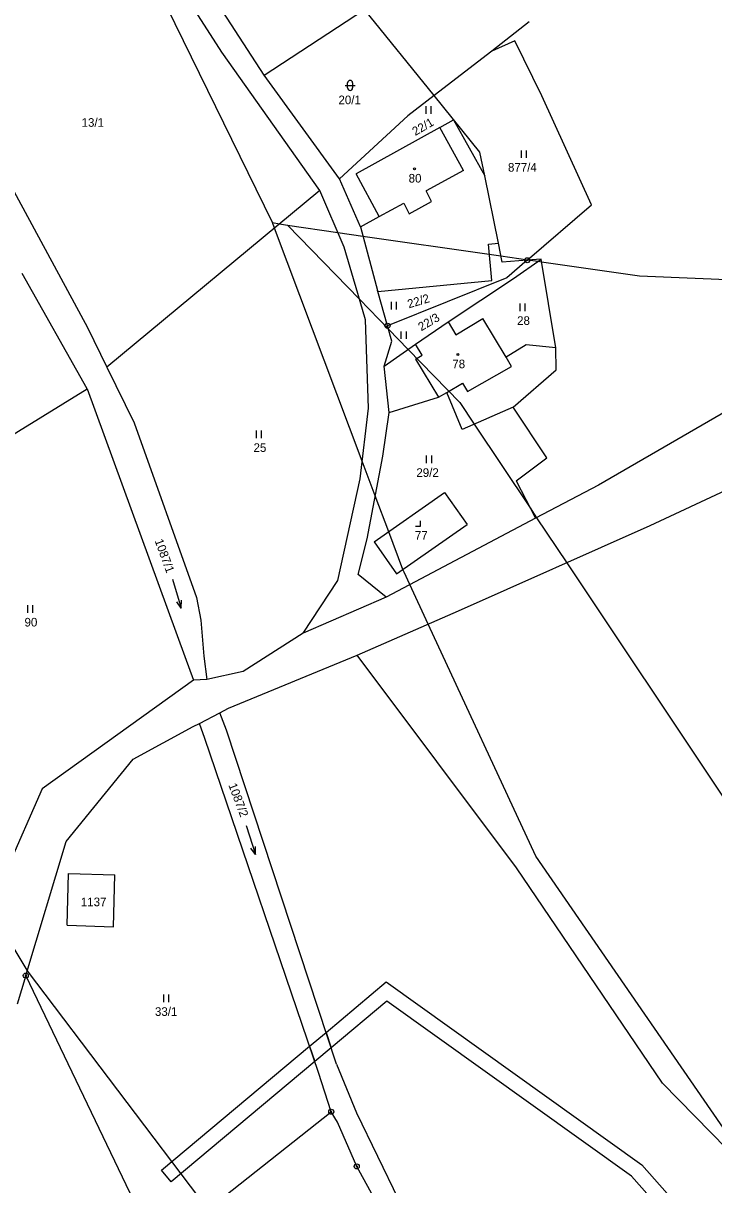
# Model space of a CAD drawing. Extents: x -547623 to -538651, y -1096714 to -1086522.
# Drawn here: x -539880.7 to -539744.3, y -1092456.3 to -1092227.2 of the extents above; entities that cross this region are included whole.
import ezdxf

# ---------------------------------------------------------------- set-up
doc = ezdxf.new("R2010")
doc.units = 0
for name, color, linetype in [('podzemní_provozovana', 7, 'Continuous'), ('Vrstva 1', 7, 'Continuous'), ('Vrstva 25', 7, 'Continuous'), ('Vrstva 30', 7, 'Continuous'), ('Vrstva 33', 7, 'Continuous'), ('Vrstva 52', 7, 'Continuous'), ('Vrstva 83', 7, 'Continuous'), ('Vrstva 86', 7, 'Continuous'), ('Vrstva 90', 7, 'Continuous'), ('Vrstva 92', 7, 'Continuous')]:
    doc.layers.add(name, color=color, linetype=linetype)

msp = doc.modelspace()

# ---------------------------------------------------------------- linework, layer by layer
at = {"layer": 'Vrstva 1'}
for points in [[(-539833.12, -1092237.38), (-539847.87, -1092214.65)], [(-539841.45, -1092232.84), (-539848.45, -1092221.97)], [(-539833.12, -1092237.38), (-539813.33, -1092224.44)], [(-539799.56, -1092241.44), (-539813.33, -1092224.44)], [(-539780.81, -1092226.91), (-539788.2, -1092232.64)], [(-539783.62, -1092230.62), (-539788.2, -1092232.64)], [(-539778.28, -1092241.46), (-539783.62, -1092230.62)], [(-539822.16, -1092260.19), (-539841.45, -1092232.84)], [(-539788.2, -1092232.64), (-539799.56, -1092241.44)], [(-539818.26, -1092257.84), (-539833.12, -1092237.38)], [(-539799.56, -1092241.44), (-539804.73, -1092245.44)], [(-539790.53, -1092252.58), (-539799.56, -1092241.44)], [(-539768.52, -1092263), (-539778.28, -1092241.46)], [(-539818.26, -1092257.84), (-539804.73, -1092245.44)], [(-539889.59, -1092247.38), (-539867.99, -1092287.21)], [(-539798.46, -1092247.72), (-539814.95, -1092256.88)], [(-539798.46, -1092247.72), (-539795.72, -1092246.2)], [(-539795.72, -1092246.2), (-539789.58, -1092257.25)], [(-539789.58, -1092257.25), (-539790.53, -1092252.58)], [(-539810.42, -1092265.31), (-539814.95, -1092256.88)], [(-539786.87, -1092270.58), (-539789.58, -1092257.25)], [(-539814.09, -1092267.32), (-539818.26, -1092257.84)], [(-539822.16, -1092260.19), (-539864.18, -1092295)], [(-539817.33, -1092271.35), (-539822.16, -1092260.19)], [(-539781.2, -1092273.93), (-539768.52, -1092263)], [(-539814.09, -1092267.32), (-539810.42, -1092265.31)], [(-539814.09, -1092267.32), (-539810.75, -1092279.91)], [(-539814.64, -1092280.49), (-539817.33, -1092271.35)], [(-539788.86, -1092270.77), (-539786.87, -1092270.58)], [(-539788.17, -1092277.94), (-539788.86, -1092270.77)], [(-539786.12, -1092274.27), (-539786.87, -1092270.58)], [(-539781.2, -1092273.93), (-539786.12, -1092274.27)], [(-539781.2, -1092273.93), (-539785.2, -1092277.39)], [(-539783.89, -1092277.53), (-539778.44, -1092273.74)], [(-539778.44, -1092273.74), (-539781.2, -1092273.93)], [(-539775.53, -1092291.19), (-539778.44, -1092273.74)], [(-539868.1, -1092299.32), (-539880.92, -1092276.53)], [(-539810.69, -1092280.11), (-539788.17, -1092277.94)], [(-539785.2, -1092277.39), (-539808.77, -1092286.85)], [(-539796.79, -1092286.05), (-539783.89, -1092277.53)], [(-539813.11, -1092285.7), (-539814.64, -1092280.49)], [(-539810.69, -1092280.11), (-539810.75, -1092279.91)], [(-539808.77, -1092286.85), (-539810.69, -1092280.11)], [(-539867.99, -1092287.21), (-539864.18, -1092295)], [(-539812.52, -1092303.12), (-539813.11, -1092285.7)], [(-539807.91, -1092289.86), (-539808.77, -1092286.85)], [(-539803.22, -1092290.5), (-539796.79, -1092286.05)], [(-539796.79, -1092286.05), (-539795.25, -1092288.63)], [(-539795.25, -1092288.63), (-539789.94, -1092285.43)], [(-539785.37, -1092293.06), (-539789.94, -1092285.43)], [(-539809.41, -1092294.79), (-539807.91, -1092289.86)], [(-539809.41, -1092294.79), (-539803.22, -1092290.5)], [(-539781.42, -1092290.61), (-539785.37, -1092293.06)], [(-539775.53, -1092291.19), (-539781.42, -1092290.61)], [(-539775.48, -1092295.52), (-539775.53, -1092291.19)], [(-539864.18, -1092295), (-539858.78, -1092306.03)], [(-539808.45, -1092303.94), (-539809.41, -1092294.79)], [(-539783.98, -1092302.92), (-539775.48, -1092295.52)], [(-539728.69, -1092296.1), (-539767.14, -1092318.29)], [(-539912.76, -1092326.81), (-539868.1, -1092299.32)], [(-539868.1, -1092299.32), (-539848.77, -1092352.08)], [(-539808.45, -1092303.94), (-539798.69, -1092300.96)], [(-539798.69, -1092300.96), (-539797.08, -1092300.02)], [(-539794.04, -1092307.34), (-539797.08, -1092300.02)], [(-539814.19, -1092317.02), (-539812.52, -1092303.12)], [(-539783.98, -1092302.92), (-539794.04, -1092307.34)], [(-539777.31, -1092312.89), (-539783.98, -1092302.92)], [(-539809.7, -1092312.6), (-539808.45, -1092303.94)], [(-539858.78, -1092306.03), (-539846.5, -1092340.49)], [(-539812.79, -1092328.9), (-539809.7, -1092312.6)], [(-539783.37, -1092317.44), (-539777.31, -1092312.89)], [(-539818.61, -1092337.1), (-539814.19, -1092317.02)], [(-539783.37, -1092317.44), (-539779.56, -1092324.84)], [(-539767.14, -1092318.29), (-539779.56, -1092324.84)], [(-539756.93, -1092326.29), (-539741.01, -1092318.81)], [(-539811.41, -1092329.51), (-539797.49, -1092319.76)], [(-539797.49, -1092319.76), (-539793.07, -1092326.06)], [(-539779.56, -1092324.84), (-539809.03, -1092340.37)], [(-539807, -1092335.82), (-539793.07, -1092326.06)], [(-539794.74, -1092343.08), (-539756.93, -1092326.29)], [(-539814.58, -1092335.92), (-539812.79, -1092328.9)], [(-539811.41, -1092329.51), (-539807, -1092335.82)], [(-539825.43, -1092347.49), (-539818.61, -1092337.1)], [(-539809.03, -1092340.37), (-539814.58, -1092335.92)], [(-539846.5, -1092340.49), (-539845.62, -1092344.97)], [(-539809.03, -1092340.37), (-539825.43, -1092347.49)], [(-539814.77, -1092351.84), (-539794.74, -1092343.08)], [(-539845.62, -1092344.97), (-539845.05, -1092352.02)], [(-539825.43, -1092347.49), (-539837.26, -1092355.1)], [(-539848.77, -1092352.08), (-539847.05, -1092356.79)], [(-539845.05, -1092352.02), (-539844.43, -1092356.64)], [(-539840.14, -1092362.32), (-539814.77, -1092351.84)], [(-539783.29, -1092393.79), (-539814.77, -1092351.84)], [(-539837.26, -1092355.1), (-539844.43, -1092356.64)], [(-539847.05, -1092356.79), (-539876.94, -1092378.2)], [(-539844.43, -1092356.64), (-539847.05, -1092356.79)], [(-539841.88, -1092363.22), (-539840.14, -1092362.32)], [(-539847.14, -1092365.93), (-539845.92, -1092365.3)], [(-539845.92, -1092365.3), (-539841.88, -1092363.22)], [(-539844.87, -1092368.3), (-539845.92, -1092365.3)], [(-539840.55, -1092366.66), (-539841.88, -1092363.22)], [(-539859, -1092372.36), (-539847.14, -1092365.93)], [(-539818.85, -1092432.53), (-539840.55, -1092366.66)], [(-539822.39, -1092434.21), (-539844.87, -1092368.3)], [(-539872.19, -1092388.6), (-539859, -1092372.36)], [(-539876.94, -1092378.2), (-539884, -1092394.24)], [(-539880.19, -1092415.07), (-539872.19, -1092388.6)], [(-539872.04, -1092405.12), (-539871.74, -1092394.9)], [(-539871.74, -1092394.9), (-539862.58, -1092395.22)], [(-539754.49, -1092436.3), (-539783.29, -1092393.79)], [(-539862.88, -1092405.44), (-539862.58, -1092395.22)], [(-539872.04, -1092405.12), (-539862.88, -1092405.44)], [(-539880.19, -1092415.07), (-539881.89, -1092420.7)], [(-539854.24, -1092469.12), (-539880.19, -1092415.07)], [(-539818.85, -1092432.53), (-539814.87, -1092442.16)], [(-539819.88, -1092441.94), (-539822.39, -1092434.21)], [(-539703.52, -1092488.28), (-539754.49, -1092436.3)], [(-539854.24, -1092469.12), (-539819.88, -1092441.94)], [(-539818.65, -1092443.99), (-539819.88, -1092441.94)], [(-539814.87, -1092442.16), (-539806.58, -1092459.23)], [(-539814.84, -1092452.73), (-539818.65, -1092443.99)], [(-539810.06, -1092461.37), (-539814.84, -1092452.73)]]:
    msp.add_lwpolyline(points, dxfattribs=at)
at = {"layer": 'Vrstva 25'}
for p, q in [((-539816.65, -1092239.93), (-539816.65, -1092238.93)), ((-539815.65, -1092238.93), (-539815.65, -1092239.93)), ((-539817.15, -1092239.43), (-539815.15, -1092239.43)), ((-539801.15, -1092245.01), (-539801.15, -1092243.51)), ((-539800.15, -1092245.01), (-539800.15, -1092243.51)), ((-539782.3, -1092253.74), (-539782.3, -1092252.24)), ((-539781.3, -1092253.74), (-539781.3, -1092252.24)), ((-539808, -1092283.66), (-539808, -1092282.16)), ((-539807, -1092283.66), (-539807, -1092282.16)), ((-539782.58, -1092283.98), (-539782.58, -1092282.48)), ((-539781.58, -1092283.98), (-539781.58, -1092282.48)), ((-539806.05, -1092289.46), (-539806.05, -1092287.96)), ((-539805.05, -1092289.46), (-539805.05, -1092287.96)), ((-539834.62, -1092309.04), (-539834.62, -1092307.54)), ((-539833.62, -1092309.04), (-539833.62, -1092307.54)), ((-539801.05, -1092313.97), (-539801.05, -1092312.47)), ((-539800.05, -1092313.97), (-539800.05, -1092312.47)), ((-539879.77, -1092343.49), (-539879.77, -1092341.99)), ((-539878.77, -1092343.49), (-539878.77, -1092341.99)), ((-539852.95, -1092420.32), (-539852.95, -1092418.82)), ((-539851.95, -1092420.32), (-539851.95, -1092418.82))]:
    msp.add_line(p, q, dxfattribs=at)
for points in [[(-539803.26, -1092326.36), (-539802.26, -1092326.36), (-539802.26, -1092325.36)], [(-539851.23, -1092336.86), (-539849.49, -1092342.6), (-539849.45, -1092341.02)], [(-539849.49, -1092342.6), (-539850.4, -1092341.31)], [(-539836.65, -1092385.46), (-539834.83, -1092391.18), (-539834.81, -1092389.6)], [(-539834.83, -1092391.18), (-539835.76, -1092389.9)]]:
    msp.add_lwpolyline(points, dxfattribs=at)
for centre in [(-539803.44, -1092255.89), (-539794.87, -1092292.53)]:
    msp.add_circle(centre, 0.175, dxfattribs=at)
for centre, start, end in [((-539816.15, -1092238.93), 0, 180), ((-539816.15, -1092239.93), 180, 0)]:
    msp.add_arc(centre, 0.5, start, end, dxfattribs=at)
at = {"layer": 'Vrstva 30'}
for points in [[(-539820.91, -1092426.27), (-539809.01, -1092416.33)], [(-539809.01, -1092416.33), (-539758.57, -1092452.41)], [(-539808.87, -1092420.12), (-539819.9, -1092429.34)], [(-539760.59, -1092454.66), (-539808.87, -1092420.12)], [(-539824.17, -1092429), (-539820.91, -1092426.27)], [(-539819.9, -1092429.34), (-539820.91, -1092426.27)], [(-539820.91, -1092426.27), (-539819.9, -1092429.34)], [(-539853.42, -1092453.44), (-539824.17, -1092429)], [(-539824.17, -1092429), (-539823.13, -1092432.04)], [(-539823.13, -1092432.04), (-539824.17, -1092429)], [(-539819.9, -1092429.34), (-539823.13, -1092432.04)], [(-539823.13, -1092432.04), (-539851.5, -1092455.74)], [(-539758.57, -1092452.41), (-539725.5, -1092489.77)], [(-539851.5, -1092455.74), (-539853.42, -1092453.44)], [(-539727.75, -1092491.76), (-539760.59, -1092454.66)]]:
    msp.add_lwpolyline(points, dxfattribs=at)
at = {"layer": 'Vrstva 33'}
for points in [[(-539793.78, -1092256.2), (-539798.46, -1092247.72)], [(-539793.78, -1092256.2), (-539801.11, -1092260.21)], [(-539800.1, -1092262.34), (-539801.11, -1092260.21)], [(-539810.42, -1092265.31), (-539805.56, -1092262.65)], [(-539805.56, -1092262.65), (-539804.47, -1092264.76)], [(-539804.47, -1092264.76), (-539800.1, -1092262.34)], [(-539801.93, -1092292.64), (-539803.22, -1092290.5)], [(-539803.22, -1092293.42), (-539801.93, -1092292.64)], [(-539803.22, -1092293.42), (-539798.69, -1092300.96)], [(-539784.28, -1092294.9), (-539785.37, -1092293.06)], [(-539792.99, -1092299.8), (-539784.28, -1092294.9)], [(-539797.08, -1092300.02), (-539793.95, -1092298.17)], [(-539793.95, -1092298.17), (-539792.99, -1092299.8)]]:
    msp.add_lwpolyline(points, dxfattribs=at)
at = {"layer": 'Vrstva 52'}
for points in [[(-539831.5, -1092266.5), (-539852.26, -1092224.05), (-539887.5, -1092152), (-539891.14, -1092140.04), (-539905.19, -1092093.88), (-539908.5, -1092083), (-539908.23, -1092066.8), (-539908.18, -1092063.36), (-539908.1, -1092058.9), (-539907.5, -1092022), (-539909, -1092000.5), (-539909.18, -1092000), (-539912.03, -1091991.9), (-539916.13, -1091980.3), (-539918, -1091975), (-539918, -1091939), (-539927, -1091817.5), (-539926, -1091750), (-539925.89, -1091749.42), (-539921.8, -1091726.73), (-539914.38, -1091685.65), (-539913, -1091678), (-539910.5, -1091683)], [(-539393.5, -1092739.5), (-539423.31, -1092723.02), (-539471.94, -1092696.13), (-539544.5, -1092656), (-539562.24, -1092643.61), (-539564.66, -1092641.92), (-539568.89, -1092638.96), (-539581, -1092630.5), (-539646.83, -1092566.96), (-539681.5, -1092533.5), (-539734.54, -1092456.64), (-539779.5, -1092391.5), (-539800.76, -1092345.71), (-539804.38, -1092337.92), (-539805.5, -1092335.5), (-539805.72, -1092334.92), (-539808.52, -1092327.49), (-539811.18, -1092320.42), (-539813.77, -1092313.55), (-539831.09, -1092267.59), (-539831.5, -1092266.5)], [(-539831.5, -1092266.5), (-539830.07, -1092266.74), (-539828.5, -1092267)], [(-539828.5, -1092267), (-539814.31, -1092281.6), (-539808.58, -1092287.5), (-539804.69, -1092291.52), (-539794.5, -1092302), (-539791.64, -1092306.28), (-539780.63, -1092322.77), (-539779.33, -1092324.72), (-539773.39, -1092333.6), (-539712, -1092425.5), (-539669.5, -1092470.5), (-539605.69, -1092524.44), (-539599.96, -1092529.28), (-539594.12, -1092534.22), (-539579, -1092547), (-539507.44, -1092590.13), (-539503.86, -1092592.29), (-539467, -1092614.5), (-539353.5, -1092671), (-539294, -1092709.5), (-539215.5, -1092777), (-539177.09, -1092812.92)], [(-539828.5, -1092267), (-539818.6, -1092268.43), (-539813.61, -1092269.14), (-539788.67, -1092272.73), (-539786.37, -1092273.06), (-539781.08, -1092273.82), (-539780.62, -1092273.89), (-539778.99, -1092274.12), (-539778.36, -1092274.21), (-539759, -1092277), (-539707.22, -1092279.14), (-539698.5, -1092279.5), (-539693.75, -1092277.89)], [(-539911.5, -1092362), (-539906.38, -1092370.45), (-539898.01, -1092384.26), (-539889.98, -1092397.52), (-539886.91, -1092402.59), (-539880, -1092414), (-539879.9, -1092414.13), (-539844.26, -1092461.23), (-539824.16, -1092487.78), (-539808.2, -1092508.88), (-539754, -1092580.5), (-539709.23, -1092619.45), (-539642.5, -1092677.5), (-539608.53, -1092701.71), (-539605.85, -1092703.62), (-539548.9, -1092744.22), (-539548.5, -1092744.5), (-539431, -1092815)]]:
    msp.add_lwpolyline(points, dxfattribs=at)
at = {"layer": 'Vrstva 83'}
for centre, radius in [((-539781.2, -1092273.93), 0.5), ((-539781.2, -1092273.93), 0.1), ((-539808.77, -1092286.85), 0.5), ((-539808.77, -1092286.85), 0.1), ((-539880.19, -1092415.07), 0.5), ((-539880.19, -1092415.07), 0.1), ((-539819.88, -1092441.94), 0.5), ((-539819.88, -1092441.94), 0.1), ((-539814.84, -1092452.73), 0.5), ((-539814.84, -1092452.73), 0.1)]:
    msp.add_circle(centre, radius, dxfattribs=at)
at = {"layer": 'Vrstva 90'}
for points in [[(-539798.46, -1092247.72), (-539814.95, -1092256.88)], [(-539793.78, -1092256.2), (-539798.46, -1092247.72)], [(-539810.42, -1092265.31), (-539814.95, -1092256.88)], [(-539793.78, -1092256.2), (-539801.11, -1092260.21)], [(-539800.1, -1092262.34), (-539801.11, -1092260.21)], [(-539810.42, -1092265.31), (-539805.56, -1092262.65)], [(-539805.56, -1092262.65), (-539804.47, -1092264.76)], [(-539804.47, -1092264.76), (-539800.1, -1092262.34)], [(-539803.22, -1092290.5), (-539796.79, -1092286.05)], [(-539796.79, -1092286.05), (-539795.25, -1092288.63)], [(-539795.25, -1092288.63), (-539789.94, -1092285.43)], [(-539785.37, -1092293.06), (-539789.94, -1092285.43)], [(-539801.93, -1092292.64), (-539803.22, -1092290.5)], [(-539803.22, -1092293.42), (-539801.93, -1092292.64)], [(-539803.22, -1092293.42), (-539798.69, -1092300.96)], [(-539784.28, -1092294.9), (-539785.37, -1092293.06)], [(-539792.99, -1092299.8), (-539784.28, -1092294.9)], [(-539797.08, -1092300.02), (-539793.95, -1092298.17)], [(-539793.95, -1092298.17), (-539792.99, -1092299.8)], [(-539798.69, -1092300.96), (-539797.08, -1092300.02)]]:
    msp.add_lwpolyline(points, dxfattribs=at)

# ---------------------------------------------------------------- texts
at = {"layer": 'podzemní_provozovana'}
msp.add_text('1087/1', height=1.7, rotation=290.0583, dxfattribs=at).set_placement((-539854.77, -1092329.26))
at = {"layer": 'Vrstva 86'}
for s, p in [('20/1', (-539818.45, -1092243.13)), ('13/1', (-539869.17, -1092247.59)), ('877/4', (-539784.98, -1092256.44)), ('28', (-539783.18, -1092286.68)), ('25', (-539835.22, -1092311.74)), ('29/2', (-539803.07, -1092316.67)), ('90', (-539880.44, -1092346.19)), ('1137', (-539869.32, -1092401.38)), ('33/1', (-539854.69, -1092423.02))]:
    msp.add_text(s, height=1.7, dxfattribs=at).set_placement(p)
for s, rotation, p in [('22/1', 30.1789, (-539803.28, -1092249.41)), ('22/2', 16.5898, (-539804.56, -1092283.42)), ('22/3', 30.6464, (-539802.1, -1092287.96)), ('1087/2', 290.6366, (-539840.22, -1092377.46))]:
    msp.add_text(s, height=1.7, rotation=rotation, dxfattribs=at).set_placement(p)
at = {"layer": 'Vrstva 92'}
for s, p in [('80', (-539804.6, -1092258.59)), ('78', (-539795.97, -1092295.23)), ('77', (-539803.36, -1092329.06))]:
    msp.add_text(s, height=1.7, dxfattribs=at).set_placement(p)

doc.saveas('drawing.dxf')
